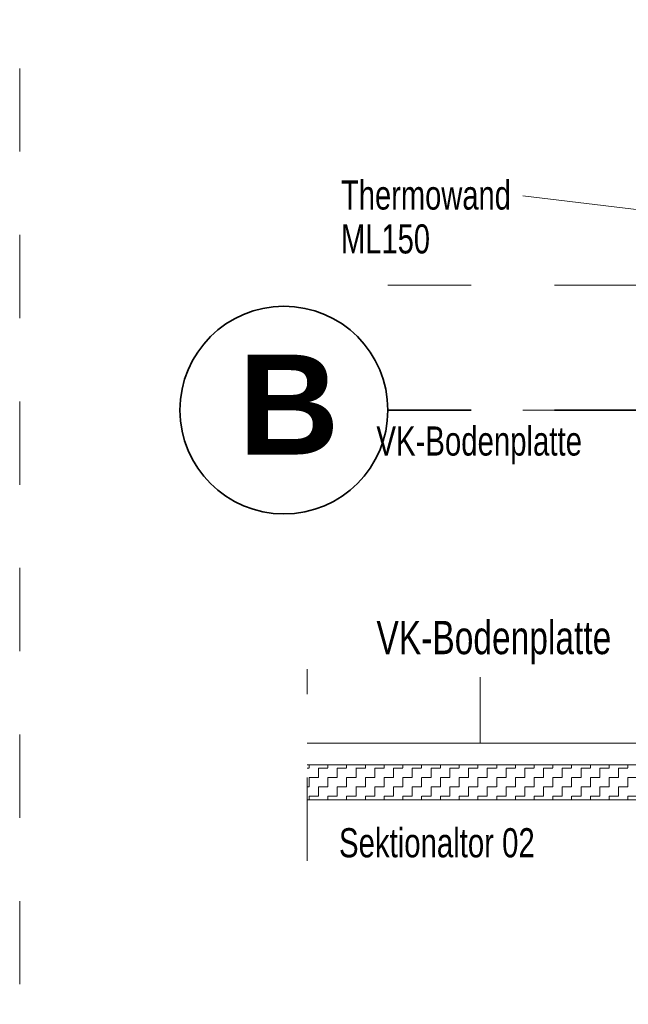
# Model space of a CAD drawing. Header units: metres. Extents: x 1316.5 to 1415.3, y -94.1 to -52.
# Tile 556 of 656: x 1407.647 to 1408.377, y -74.05 to -72.868. Entities that reach past the tile are written whole.
import ezdxf

# ---------------------------------------------------------------- set-up
doc = ezdxf.new("R2010")
doc.units = ezdxf.units.M
for name, pattern in [('AUSGEZOGEN', [0]), ('GETRENNT2_S10', [0.045, 0.02, -0.01, 0, -0.005, 0, -0.01]), ('PUNKT2_S9', [0.0015, 0, -0.0015]), ('STRICHLINIE2_S3', [0.055, 0.04, -0.015]), ('STRICHLINIE_S4', [0.008, 0.006, -0.002]), ('STRICHPUNKT2_S5', [0.1, 0.07, -0.01, 0.01, -0.01])]:
    doc.linetypes.add(name, pattern=pattern)
for name, color, linetype in [('XR$3$_40733', 7, 'Continuous'), ('XR$3$_42143', 7, 'Continuous'), ('XR$3$_42154', 7, 'Continuous')]:
    doc.layers.add(name, color=color, linetype=linetype)
for name, color, linetype, lineweight in [('XR$3$Achsen', 4, 'AUSGEZOGEN', 13), ('XR$3$Muster', 4, 'AUSGEZOGEN', 13), ('XR$3$Text 1_100', 3, 'AUSGEZOGEN', 18), ('XR$3$Wand Mauerwerk tr_1', 42, 'AUSGEZOGEN', 18)]:
    doc.layers.add(name, color=color, linetype=linetype, lineweight=lineweight)
doc.styles.add('ARIAL', font='arial.ttf')

msp = doc.modelspace()

# ---------------------------------------------------------------- hatches: boundary and pattern name
at = {"layer": 'XR$3$Muster', "linetype": 'AUSGEZOGEN', "lineweight": 13, "transparency": 33554687}
h = msp.add_hatch(dxfattribs=at)
h.set_pattern_fill('MUSTER', color=4, scale=0.01125, angle=90, style=0, pattern_type=2)
h.set_pattern_definition([(90, (-0.0225, 0.0225), (-0.01125, 0.01125), [0.01125, -0.01125]), (180, (-0.0225, 0.0225), (-0.01125, -0.01125), [0.01125, -0.01125])])
h.paths.add_polyline_path([(1408.4823, -73.8046), (1408.4823, -73.7626), (1407.9913, -73.7626), (1407.9913, -73.8046)], flags=0)

# ---------------------------------------------------------------- linework, layer by layer
at = {"layer": 'XR$3$_40733', "color": 2, "linetype": 'AUSGEZOGEN', "lineweight": 18, "transparency": 33554687}
for p, q in [((1407.9913, -73.7626), (1408.4823, -73.7626)), ((1408.4823, -73.8046), (1407.9913, -73.8046))]:
    msp.add_line(p, q, dxfattribs=at)
at = {"layer": 'XR$3$_42143', "color": 7, "linetype": 'AUSGEZOGEN', "lineweight": 13, "transparency": 33554687}
msp.add_line((1408.5013, -73.7364), (1407.9913, -73.7364), dxfattribs=at)
at = {"layer": 'XR$3$_42154', "color": 7, "linetype": 'STRICHLINIE2_S3', "lineweight": 13, "transparency": 33554687}
msp.add_line((1407.9913, -73.8776), (1407.9913, -73.6475), dxfattribs=at)
at = {"layer": 'XR$3$Achsen', "color": 4, "linetype": 'STRICHPUNKT2_S5', "lineweight": 35, "transparency": 33554687}
msp.add_line((1408.0883, -73.3364), (1410.0823, -73.3364), dxfattribs=at)
at = {"layer": 'XR$3$Achsen', "color": 4, "linetype": 'AUSGEZOGEN', "lineweight": 35, "transparency": 33554687}
msp.add_circle((1407.9635, -73.3364), 0.1247, dxfattribs=at)
at = {"layer": 'XR$3$Wand Mauerwerk tr_1', "color": 7, "linetype": 'STRICHLINIE_S4', "lineweight": 18, "transparency": 33554687}
msp.add_line((1407.6465, -77.426), (1407.6465, -71.9366), dxfattribs=at)
at = {"layer": 'XR$3$Wand Mauerwerk tr_1', "color": 4, "linetype": 'AUSGEZOGEN', "lineweight": 13, "transparency": 33554687}
msp.add_line((1408.6029, -73.1221), (1408.25, -73.0791), dxfattribs=at)
at = {"layer": 'XR$3$Wand Mauerwerk tr_1', "color": 4, "linetype": 'PUNKT2_S9', "lineweight": 13, "transparency": 33554687}
msp.add_line((1408.0883, -73.1864), (1410.0823, -73.1864), dxfattribs=at)
at = {"layer": 'XR$3$Wand Mauerwerk tr_1', "color": 7, "linetype": 'GETRENNT2_S10', "lineweight": 13, "transparency": 33554687}
msp.add_line((1408.2501, -73.3364), (1408.4501, -73.3364), dxfattribs=at)
msp.add_line((1408.2501, -73.3364), (1408.4501, -73.3364), dxfattribs=at)
at = {"layer": 'XR$3$Wand Mauerwerk tr_1', "color": 7, "linetype": 'AUSGEZOGEN', "lineweight": 18, "transparency": 33554687}
msp.add_line((1408.199, -73.6571), (1408.199, -73.7364), dxfattribs=at)

# ---------------------------------------------------------------- texts
at = {"layer": 'XR$3$Achsen', "color": 4, "linetype": 'AUSGEZOGEN', "lineweight": 35, "transparency": 33554687, "insert": (1407.9089, -73.3898), "char_height": 0.12, "width": 0.186482, "attachment_point": 7, "style": 'ARIAL'}
msp.add_mtext('\\A1;{\\fArial|i0|b1;\\H0.120000;\\W1.000000;\\C4;B}\\P', dxfattribs=at)
at = {"layer": 'XR$3$Text 1_100', "color": 3, "linetype": 'AUSGEZOGEN', "lineweight": 18, "transparency": 33554687, "insert": (1408.032, -73.0606), "char_height": 0.035, "width": 0.217561, "attachment_point": 1, "line_spacing_factor": 0.903614, "style": 'ARIAL'}
msp.add_mtext('\\A1;{\\fArial|i0|b0;\\H0.035000;\\W0.714286;\\C3;Thermowand}\\P{\\fArial|i0|b0;\\H0.035000;\\W0.714286;\\C3;ML150}\\P', dxfattribs=at)
at = {"layer": 'XR$3$Text 1_100', "color": 3, "linetype": 'AUSGEZOGEN', "lineweight": 18, "transparency": 33554687, "attachment_point": 7, "style": 'ARIAL'}
for s, insert, char_height, width in [('\\W0.72;VK-Bodenplatte', (1408.0745, -73.4016), 0.035, 0.258387), ('\\W0.72;VK-Bodenplatte', (1408.0745, -73.4016), 0.035, 0.258387), ('\\W0.72;VK-Bodenplatte', (1408.0745, -73.6416), 0.04, 0.2953), ('\\W0.72;Sektionaltor 02', (1408.0296, -73.874), 0.035, 0.246723)]:
    msp.add_mtext(s, dxfattribs=dict(at, insert=insert, char_height=char_height, width=width))

doc.saveas('drawing.dxf')
